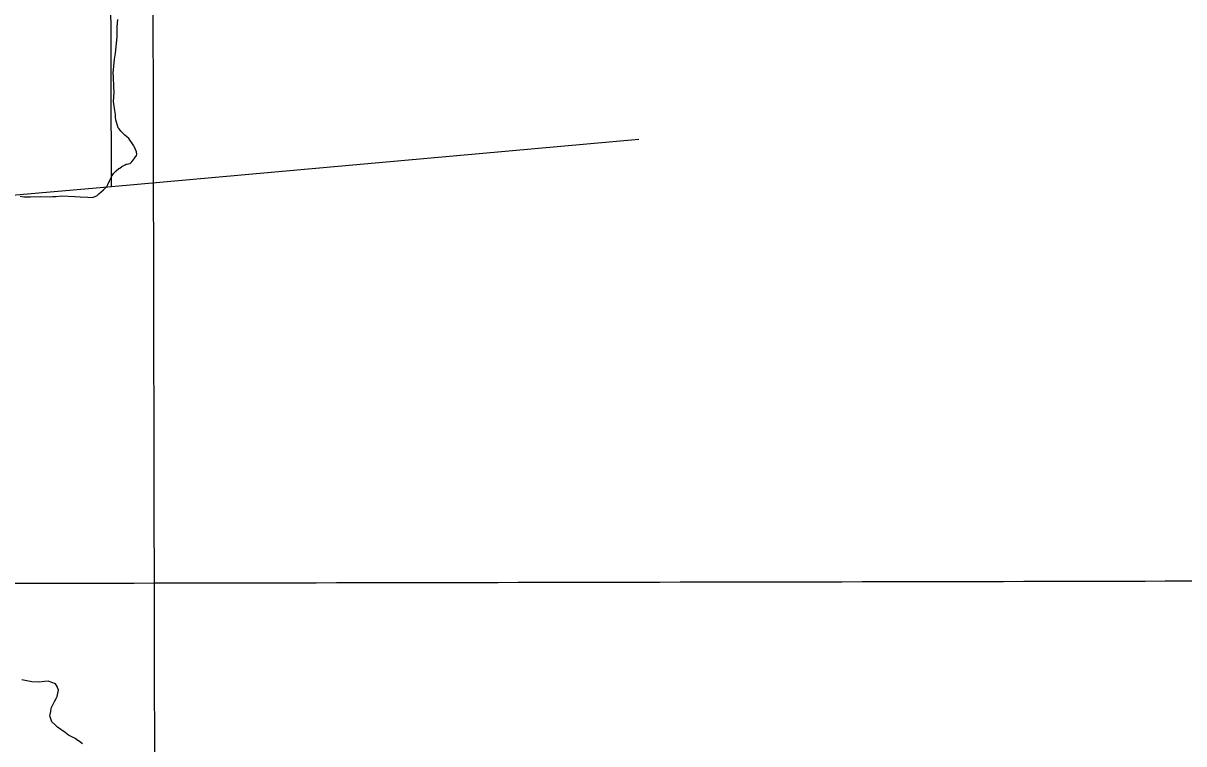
# Model space of a CAD drawing. Extents: x 3329297 to 3367176, y 649250 to 674653.
# Drawn here: x 3353911 to 3358627, y 666138 to 669066 of the extents above; entities that cross this region are included whole.
import ezdxf

# ---------------------------------------------------------------- set-up
doc = ezdxf.new("R2010")
doc.units = 0
for name, color, linetype in [('V-GRID-MAJR', 7, 'Continuous'), ('V-SITE-VEGE', 7, 'Continuous'), ('V-TOPO-SHOR', 7, 'Continuous')]:
    doc.layers.add(name, color=color, linetype=linetype)

msp = doc.modelspace()

# ---------------------------------------------------------------- linework, layer by layer
at = {"layer": 'V-GRID-MAJR'}
for points in [[(3354468.559, 654671.8200000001), (3354456.222, 660730.142), (3354443.88, 666791.55), (3354431.537, 672852.983), (3354431.531, 672856.041)], [(3333412.313, 666754.8420000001), (3338670.2060000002, 666762.872), (3343928.099, 666771.667), (3349185.99, 666781.226), (3354443.88, 666791.55), (3359701.768, 666802.639), (3364959.654, 666814.493), (3364959.6550000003, 666814.493)]]:
    msp.add_spline(points, degree=3, dxfattribs=at)
at = {"layer": 'V-SITE-VEGE'}
for p, q in [((3354292.063, 669051.6020000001), (3354295.467, 669081.738)), ((3354291.99, 669010.2980000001), (3354292.037, 669035.974)), ((3354292.037, 669035.974), (3354292.063, 669051.6020000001)), ((3354285.1720000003, 668944.442), (3354291.99, 669010.2980000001)), ((3354281.776, 668919.889), (3354285.1720000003, 668944.442)), ((3354276.091, 668862.9670000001), (3354281.776, 668919.889)), ((3354277.181, 668848.449), (3354276.091, 668862.9670000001)), ((3354279.341, 668808.255), (3354277.181, 668848.449)), ((3354280.414, 668784.809), (3354279.341, 668808.255)), ((3354278.114, 668747.974), (3354280.414, 668784.809)), ((3354281.414, 668720.057), (3354278.114, 668747.974)), ((3354285.833, 668695.49), (3354281.414, 668720.057)), ((3354285.813, 668684.326), (3354285.833, 668695.49)), ((3354286.911, 668673.158), (3354285.813, 668684.326)), ((3354296.899, 668640.765), (3354286.911, 668673.158)), ((3354300.241, 668636.294), (3354296.899, 668640.765)), ((3354308.038, 668627.349), (3354300.241, 668636.2940000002)), ((3354323.639, 668611.692), (3354308.038, 668627.349)), ((3354330.326, 668606.096), (3354323.639, 668611.692)), ((3354340.359, 668598.265), (3354330.326, 668606.096)), ((3354357.059, 668572.556), (3354340.359, 668598.265)), ((3354360.401, 668568.086), (3354357.059, 668572.556)), ((3354362.623, 668562.501), (3354360.401, 668568.086)), ((3354371.518, 668543.506), (3354362.623, 668562.501)), ((3354352.467, 668503.35), (3354364.776, 668518.956)), ((3354364.776, 668518.956), (3354371.4930000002, 668528.991)), ((3354371.4930000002, 668528.991), (3354372.619, 668534.572)), ((3354372.619, 668534.572), (3354371.518, 668543.506)), ((3354277.586, 668455.482), (3354288.7660000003, 668466.626)), ((3354288.7660000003, 668466.626), (3354298.832, 668475.539)), ((3354298.832, 668475.539), (3354303.301, 668477.763)), ((3354303.301, 668477.763), (3354311.126, 668484.447)), ((3354311.126, 668484.447), (3354320.0640000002, 668487.7789999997)), ((3354320.0640000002, 668487.7789999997), (3354325.653, 668491.1199999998)), ((3354325.653, 668491.12), (3354329.005, 668493.346)), ((3354329.005, 668493.346), (3354333.472, 668493.338)), ((3354333.472, 668493.338), (3354339.055, 668494.444)), ((3354339.055, 668494.444), (3354343.523, 668496.6680000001)), ((3354343.523, 668496.6680000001), (3354345.758, 668496.664)), ((3354345.758, 668496.664), (3354352.467, 668503.35)), ((3354250.694, 668403.062), (3354255.1750000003, 668410.867)), ((3354255.1750000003, 668410.867), (3354260.782, 668425.371)), ((3354260.782, 668425.371), (3354263.021, 668428.715)), ((3354263.021, 668428.715), (3354266.386, 668436.524)), ((3354266.386, 668436.524), (3354271.987, 668447.678)), ((3354271.987, 668447.678), (3354277.586, 668455.482)), ((3353898.9620000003, 668363.511), (3353913.47, 668361.252)), ((3354045.2060000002, 668362.131), (3354067.537, 668364.322)), ((3354067.537, 668364.322), (3354121.119, 668361.9890000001)), ((3354203.731, 668361.84), (3354211.554, 668366.29)), ((3354211.554, 668366.29), (3354218.2660000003, 668372.9770000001)), ((3354218.2660000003, 668372.9770000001), (3354237.271, 668388.572)), ((3354237.271, 668388.572), (3354241.7460000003, 668393.031)), ((3354241.7460000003, 668393.031), (3354250.694, 668403.062)), ((3353913.47, 668361.252), (3353940.264, 668361.203)), ((3353940.264, 668361.203), (3353979.34, 668362.2490000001)), ((3353979.34, 668362.2490000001), (3354020.644, 668361.057)), ((3354020.644, 668361.057), (3354029.575, 668362.157)), ((3354029.575, 668362.157), (3354045.2060000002, 668362.131)), ((3354121.119, 668361.9889999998), (3354142.33, 668360.834)), ((3354142.33, 668360.834), (3354173.5840000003, 668359.6630000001)), ((3354173.5840000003, 668359.6630000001), (3354190.3310000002, 668358.5160000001)), ((3354190.3310000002, 668358.5160000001), (3354203.731, 668361.84)), ((3353945.935, 666390.414), (3353905.647, 666398.1009999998)), ((3353976.37, 666388.608), (3353945.935, 666390.4140000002)), ((3353996.985, 666391.463), (3353976.37, 666388.6079999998)), ((3354012.761, 666393.001), (3353996.985, 666391.4630000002)), ((3354042.185, 666381.448), (3354012.761, 666393.001)), ((3354048.487, 666370.631), (3354042.185, 666381.448)), ((3354053.647, 666356.143), (3354048.487, 666370.631)), ((3354049.31, 666330.519), (3354053.647, 666356.143)), ((3354024.754, 666282.589), (3354037.577, 666309.604)), ((3354037.577, 666309.604), (3354044.622, 666321.911)), ((3354044.622, 666321.911), (3354049.31, 666330.519)), ((3354019.3000000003, 666252.076), (3354020.417, 666256.965)), ((3354027.1180000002, 666226.701), (3354019.3000000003, 666252.076)), ((3354020.417, 666256.965), (3354022.598, 666269.169)), ((3354022.598, 666269.169), (3354024.754, 666282.589)), ((3354040.739, 666214.821), (3354027.1180000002, 666226.701)), ((3354050.661, 666205.2980000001), (3354040.739, 666214.821)), ((3354081.498, 666184.0399999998), (3354050.661, 666205.2980000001)), ((3354095.093, 666173.3740000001), (3354081.498, 666184.0399999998)), ((3354102.486, 666168.661), (3354095.093, 666173.3740000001)), ((3354122.1350000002, 666159.337), (3354102.486, 666168.661)), ((3354133.247, 666151.054), (3354122.1350000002, 666159.337)), ((3354139.399, 666147.53), (3354133.247, 666151.054)), ((3354151.755, 666138.056), (3354139.399, 666147.53))]:
    msp.add_line(p, q, dxfattribs=at)
at = {"layer": 'V-TOPO-SHOR'}
msp.add_line((3354268.9470309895, 668402.7034740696), (3356412.6162595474, 668594.5778748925), dxfattribs=at)
msp.add_lwpolyline([(3352823.4220000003, 668276.745), (3354268.9470309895, 668402.7034740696), (3354267.2363003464, 669307.7628896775)], dxfattribs=at)

doc.saveas('drawing.dxf')
